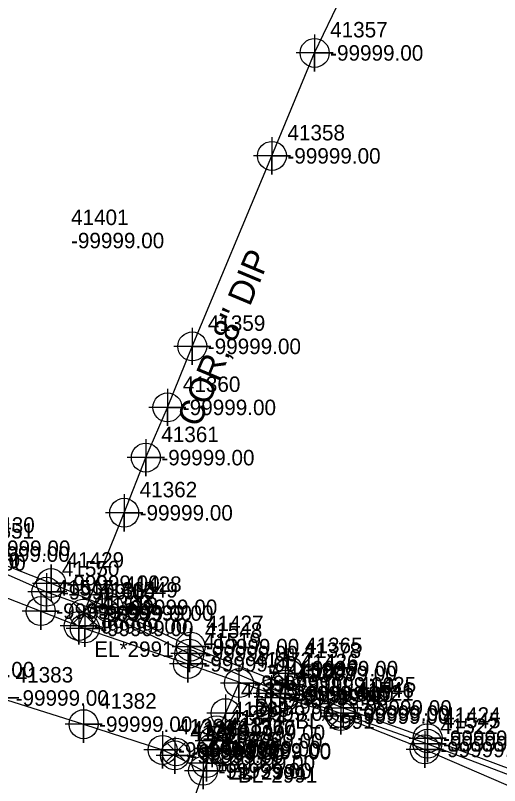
# Model space of a CAD drawing. Extents: x 2083698 to 2094313, y 743246 to 752873.
# Drawn here: x 2091485.3 to 2091563.5, y 744015.4 to 744139.8 of the extents above; entities that cross this region are included whole.
import ezdxf

# ---------------------------------------------------------------- set-up
doc = ezdxf.new("R2010")
doc.units = 0
for name, color, linetype in [('COGO Default Chain', 7, 'Continuous'), ('COGO Default Curve', 7, 'Continuous'), ('COGO Default Point Number', 7, 'Continuous'), ('Default Symbol CELL', 7, 'Continuous'), ('Default Symbol Cogo Number', 7, 'Continuous'), ('Exist Property Line', 7, 'Continuous'), ('Exist Property Line Leader', 7, 'Continuous'), ('Exist Right of Way Easement Line Leader', 7, 'Continuous'), ('Exist Right of Way Easement Line Text', 7, 'Continuous'), ('Exist Right of Way Line', 7, 'Continuous'), ('Exist Right of Way Width CELL', 7, 'Continuous'), ('Exist Roads EOP', 7, 'Continuous'), ('Exist Roads EOP Leader', 7, 'Continuous'), ('Exist Roads EOP Text', 7, 'Continuous'), ('Exist Utilities Gas UG Line SUE LOS B', 7, 'Continuous'), ('Exist Utilities Power Joint Use Telephone Cogo Elevation', 7, 'Continuous'), ('Exist Utilities Power Joint Use Telephone Cogo Number', 7, 'Continuous'), ('Exist Utilities Power Pole Cogo Comment', 7, 'Continuous'), ('Exist Utilities Power Pole Cogo Elevation', 7, 'Continuous'), ('Exist Utilities Power Pole Cogo Number', 7, 'Continuous'), ('Exist Utilities TV UG Cable SUE LOS B', 7, 'Continuous'), ('Exist Utilities Water UG Line SUE LOS B', 7, 'Continuous'), ('Exist Utilities Water UG Line SUE LOS B Text', 7, 'Continuous'), ('Old_Level_20', 7, 'Continuous'), ('Raster_Level_1', 7, 'Continuous')]:
    doc.layers.add(name, color=color, linetype=linetype)

msp = doc.modelspace()

# ---------------------------------------------------------------- linework, layer by layer
at = {"layer": 'COGO Default Curve'}
for points in [[(2091488.02, 744048.12), (2091494.02, 744048.12), (2091491.02, 744048.12), (2091491.02, 744051.12), (2091491.02, 744045.12)], [(2091497.33, 744044.21), (2091503.33, 744044.21), (2091500.33, 744044.21), (2091500.33, 744047.21), (2091500.33, 744041.21)], [(2091510.57, 744037.87), (2091516.57, 744037.87), (2091513.57, 744037.87), (2091513.57, 744040.87), (2091513.57, 744034.87)], [(2091525.9, 744031.7), (2091531.9, 744031.7), (2091528.9, 744031.7), (2091528.9, 744034.7), (2091528.9, 744028.7)], [(2091535.22, 744027.97), (2091541.22, 744027.97), (2091538.22, 744027.97), (2091538.22, 744030.97), (2091538.22, 744024.97)], [(2091548.87, 744023.07), (2091554.87, 744023.07), (2091551.87, 744023.07), (2091551.87, 744026.07), (2091551.87, 744020.07)]]:
    msp.add_lwpolyline(points, dxfattribs=at)
for centre in [(2091491.02, 744048.12), (2091500.33, 744044.21), (2091513.57, 744037.87), (2091528.9, 744031.7), (2091538.22, 744027.97), (2091551.87, 744023.07)]:
    msp.add_circle(centre, 2.34, dxfattribs=at)
at = {"layer": 'COGO Default Point Number'}
for points in [[(2091533.62, 744136.75), (2091533.62, 744130.75), (2091533.62, 744133.75), (2091536.62, 744133.75), (2091530.62, 744133.75)], [(2091526.72, 744120.12), (2091526.72, 744114.12), (2091526.72, 744117.12), (2091529.72, 744117.12), (2091523.72, 744117.12)], [(2091513.85, 744089.36), (2091513.85, 744083.36), (2091513.85, 744086.36), (2091516.85, 744086.36), (2091510.85, 744086.36)], [(2091509.82, 744079.5), (2091509.82, 744073.5), (2091509.82, 744076.5), (2091512.82, 744076.5), (2091506.82, 744076.5)], [(2091506.34, 744071.39), (2091506.34, 744065.39), (2091506.34, 744068.39), (2091509.34, 744068.39), (2091503.34, 744068.39)], [(2091502.84, 744062.48), (2091502.84, 744056.48), (2091502.84, 744059.48), (2091505.84, 744059.48), (2091499.84, 744059.48)], [(2091489.36, 744046.6), (2091489.36, 744040.6), (2091489.36, 744043.6), (2091492.36, 744043.6), (2091486.36, 744043.6)], [(2091495.5, 744044.21), (2091495.5, 744038.21), (2091495.5, 744041.21), (2091498.5, 744041.21), (2091492.5, 744041.21)], [(2091496.48, 744043.81), (2091496.48, 744037.81), (2091496.48, 744040.81), (2091499.48, 744040.81), (2091493.48, 744040.81)], [(2091513.15, 744038.08), (2091513.15, 744032.08), (2091513.15, 744035.08), (2091516.15, 744035.08), (2091510.15, 744035.08)], [(2091529.33, 744036.53), (2091529.33, 744030.53), (2091529.33, 744033.53), (2091532.33, 744033.53), (2091526.33, 744033.53)], [(2091521.39, 744034.97), (2091521.39, 744028.97), (2091521.39, 744031.97), (2091524.39, 744031.97), (2091518.39, 744031.97)], [(2091526.62, 744033.28), (2091526.62, 744027.28), (2091526.62, 744030.28), (2091529.62, 744030.28), (2091523.62, 744030.28)], [(2091482.8, 744032.57), (2091482.8, 744026.57), (2091482.8, 744029.57), (2091485.8, 744029.57), (2091479.8, 744029.57)], [(2091527.99, 744032.59), (2091527.99, 744026.59), (2091527.99, 744029.59), (2091530.99, 744029.59), (2091524.99, 744029.59)], [(2091519.22, 744030.12), (2091519.22, 744024.12), (2091519.22, 744027.12), (2091522.22, 744027.12), (2091516.22, 744027.12)], [(2091537.83, 744029.65), (2091537.83, 744023.65), (2091537.83, 744026.65), (2091540.83, 744026.65), (2091534.83, 744026.65)], [(2091496.29, 744028.34), (2091496.29, 744022.34), (2091496.29, 744025.34), (2091499.29, 744025.34), (2091493.29, 744025.34)], [(2091517.33, 744025.65), (2091517.33, 744019.65), (2091517.33, 744022.65), (2091520.33, 744022.65), (2091514.33, 744022.65)], [(2091517.04, 744024.4), (2091517.04, 744018.4), (2091517.04, 744021.4), (2091520.04, 744021.4), (2091514.04, 744021.4)], [(2091551.42, 744024.27), (2091551.42, 744018.27), (2091551.42, 744021.27), (2091554.42, 744021.27), (2091548.42, 744021.27)], [(2091509.04, 744024.19), (2091509.04, 744018.19), (2091509.04, 744021.19), (2091512.04, 744021.19), (2091506.04, 744021.19)], [(2091511.03, 744023.3), (2091511.03, 744017.3), (2091511.03, 744020.3), (2091514.03, 744020.3), (2091508.03, 744020.3)], [(2091518.73, 744023.9), (2091518.73, 744017.9), (2091518.73, 744020.9), (2091521.73, 744020.9), (2091515.73, 744020.9)], [(2091516.13, 744022.07), (2091516.13, 744016.07), (2091516.13, 744019.07), (2091519.13, 744019.07), (2091513.13, 744019.07)], [(2091515.59, 744020.83), (2091515.59, 744014.83), (2091515.59, 744017.83), (2091518.59, 744017.83), (2091512.59, 744017.83)]]:
    msp.add_lwpolyline(points, dxfattribs=at)
for centre in [(2091533.62, 744133.75), (2091526.72, 744117.12), (2091513.85, 744086.36), (2091509.82, 744076.5), (2091506.34, 744068.39), (2091502.84, 744059.48), (2091489.36, 744043.6), (2091495.5, 744041.21), (2091496.48, 744040.81), (2091513.15, 744035.08), (2091529.33, 744033.53), (2091521.39, 744031.97), (2091526.62, 744030.28), (2091527.99, 744029.59), (2091519.22, 744027.12), (2091537.83, 744026.65), (2091496.29, 744025.34), (2091517.33, 744022.65), (2091509.04, 744021.19), (2091517.04, 744021.4), (2091518.73, 744020.9), (2091551.42, 744021.27), (2091511.03, 744020.3), (2091516.13, 744019.07), (2091515.59, 744017.83)]:
    msp.add_circle(centre, 2.34, dxfattribs=at)
at = {"layer": 'Exist Property Line Leader'}
for points in [[(2091490.27, 744049.72), (2091490.27, 744043.72), (2091490.27, 744046.72), (2091493.27, 744046.72), (2091487.27, 744046.72)], [(2091499.71, 744046.29), (2091499.71, 744040.29), (2091499.71, 744043.29), (2091502.71, 744043.29), (2091496.71, 744043.29)], [(2091513.37, 744039.74), (2091513.37, 744033.74), (2091513.37, 744036.74), (2091516.37, 744036.74), (2091510.37, 744036.74)], [(2091528.81, 744033.18), (2091528.81, 744027.18), (2091528.81, 744030.18), (2091531.81, 744030.18), (2091525.81, 744030.18)], [(2091537.87, 744030.13), (2091537.87, 744024.13), (2091537.87, 744027.13), (2091540.87, 744027.13), (2091534.87, 744027.13)], [(2091551.85, 744025.19), (2091551.85, 744019.19), (2091551.85, 744022.19), (2091554.85, 744022.19), (2091548.85, 744022.19)]]:
    msp.add_lwpolyline(points, dxfattribs=at)
for centre in [(2091490.27, 744046.72), (2091499.71, 744043.29), (2091513.37, 744036.74), (2091528.81, 744030.18), (2091537.87, 744027.13), (2091551.85, 744022.19)]:
    msp.add_circle(centre, 2.34, dxfattribs=at)
at = {"layer": 'Exist Roads EOP'}
for points in [[(2091497.8, 744044.86), (2091494.65, 744041.71), (2091496.23, 744043.29), (2091497.8, 744041.71), (2091494.65, 744044.86)], [(2091512.8, 744022.42), (2091509.65, 744019.27), (2091511.22, 744020.84), (2091512.8, 744019.27), (2091509.65, 744022.42)]]:
    msp.add_lwpolyline(points, dxfattribs=at)
for centre in [(2091496.23, 744043.29), (2091511.22, 744020.84)]:
    msp.add_circle(centre, 2.23, dxfattribs=at)
at = {"layer": 'Exist Utilities Gas UG Line SUE LOS B'}
msp.add_lwpolyline([(2091275.94, 744155.68), (2091302.73, 744130.75), (2091318.38, 744121.54), (2091327.13, 744117.34), (2091336.38, 744112.55), (2091345.74, 744107.55), (2091364.14, 744098.83), (2091374.14, 744093.82), (2091389.41, 744087.81), (2091397.9, 744084.31), (2091407.82, 744080.19), (2091427.22, 744072.83), (2091441.66, 744067.31), (2091456.64, 744061.71), (2091476.59, 744053.76), (2091491.02, 744048.12), (2091500.33, 744044.21), (2091513.57, 744037.87), (2091528.9, 744031.7), (2091538.22, 744027.97), (2091551.87, 744023.07), (2091568.35, 744016.95)], dxfattribs=at)
at = {"layer": 'Exist Utilities Power Pole Cogo Number'}
msp.add_line((2091517.76, 744023.99), (2091517.76, 744023.99), dxfattribs=at)
msp.add_circle((2091517.76, 744024), 2.69, dxfattribs=at)
at = {"layer": 'Exist Utilities TV UG Cable SUE LOS B'}
msp.add_lwpolyline([(2091298.28, 744127.88), (2091312.57, 744118.37), (2091316.43, 744115.07), (2091324, 744112.24), (2091333.98, 744106.69), (2091346.62, 744099.68), (2091362.52, 744093), (2091364.53, 744092.95), (2091371.85, 744095.99), (2091373.92, 744095.82), (2091397.73, 744083.77), (2091407.71, 744079.2), (2091424.81, 744072.75), (2091441.28, 744066.44), (2091456.21, 744060.96), (2091476.48, 744052.81), (2091490.27, 744046.72), (2091499.71, 744043.29), (2091513.37, 744036.74), (2091528.81, 744030.18), (2091537.87, 744027.13), (2091551.85, 744022.19), (2091567.56, 744016.21)], dxfattribs=at)
at = {"layer": 'Exist Utilities Water UG Line SUE LOS B'}
for p, q in [((2091527.99, 744029.59), (2091529.33, 744033.53)), ((2091518.73, 744020.9), (2091517.04, 744021.4))]:
    msp.add_line(p, q, dxfattribs=at)
for points in [[(2091495.5, 744041.21), (2091502.84, 744059.48), (2091506.34, 744068.39), (2091509.82, 744076.5), (2091513.85, 744086.36), (2091526.72, 744117.12), (2091533.62, 744133.75), (2091537.95, 744142.86), (2091541.77, 744151.52), (2091554.34, 744182.35), (2091558.6, 744191.66)], [(2091407.21, 744077.92), (2091412.7, 744075.45), (2091425.58, 744069.61), (2091439.69, 744063.26), (2091454.21, 744057.24), (2091469.37, 744051.39), (2091489.36, 744043.6), (2091496.48, 744040.81), (2091513.15, 744035.08), (2091526.62, 744030.28), (2091537.83, 744026.65), (2091551.42, 744021.27), (2091566.51, 744014.75), (2091578.38, 744009.86), (2091588.84, 744005.74), (2091599.06, 744002.21), (2091615.79, 743995.67), (2091635.34, 743988.1), (2091663.48, 743976.23), (2091680.48, 743968.35), (2091693.9, 743960.86), (2091715.35, 743950.49)], [(2091394.69, 744041.66), (2091406.71, 744045.87), (2091420.58, 744053.18), (2091430.76, 744049.87), (2091438.52, 744047.05), (2091452.44, 744041.9), (2091461.21, 744038.08), (2091470.76, 744034.15), (2091482.8, 744029.57), (2091496.29, 744025.34), (2091509.04, 744021.19), (2091511.03, 744020.3), (2091515.59, 744017.83)], [(2091521.39, 744031.97), (2091519.22, 744027.12), (2091517.33, 744022.65), (2091516.13, 744019.07), (2091512.58, 744008.96)]]:
    msp.add_lwpolyline(points, dxfattribs=at)
at = {"layer": 'Raster_Level_1'}
for p, q in [((2091529.56, 744034.31), (2091529.56, 744034.31)), ((2091518.72, 744021.05), (2091518.72, 744021.05))]:
    msp.add_line(p, q, dxfattribs=at)
for points in [[(2091529.05, 744036.22), (2091529.05, 744037.51), (2091530.07, 744037.51), (2091530.07, 744036.19)], [(2091527.65, 744034.82), (2091526.36, 744034.82), (2091526.36, 744033.79), (2091527.65, 744033.79)], [(2091529.05, 744032.39), (2091529.05, 744031.11), (2091530.07, 744031.11), (2091530.07, 744032.42)], [(2091518.21, 744022.96), (2091518.21, 744024.25), (2091519.24, 744024.25), (2091519.24, 744022.94)], [(2091516.81, 744021.56), (2091515.52, 744021.56), (2091515.52, 744020.54), (2091516.81, 744020.54)], [(2091518.21, 744019.14), (2091518.21, 744017.85), (2091519.24, 744017.85), (2091519.24, 744019.16)]]:
    msp.add_lwpolyline(points, dxfattribs=at)
for centre, radius in [((2091529.56, 744034.31), 1.98), ((2091529.56, 744034.31), 0.243), ((2091518.72, 744021.05), 1.98), ((2091518.72, 744021.05), 0.243)]:
    msp.add_circle(centre, radius, dxfattribs=at)

# ---------------------------------------------------------------- texts
at = {"layer": 'COGO Default Chain'}
for p in [(2091479.09, 744052.51), (2091493.52, 744046.87), (2091502.83, 744042.96), (2091516.07, 744036.62), (2091531.4, 744030.45), (2091540.72, 744026.72), (2091554.37, 744021.82)]:
    msp.add_text('-99999.00', height=2.5, dxfattribs=at).set_placement(p)
at = {"layer": 'Default Symbol CELL'}
for s, p in [('41551', (2091478.98, 744055.31)), ('41550', (2091492.77, 744049.22)), ('41549', (2091502.21, 744045.79)), ('41548', (2091515.87, 744039.24)), ('41547', (2091531.31, 744032.68)), ('41546', (2091540.37, 744029.63)), ('41545', (2091554.35, 744024.69))]:
    msp.add_text(s, height=2.5, dxfattribs=at).set_placement(p)
at = {"layer": 'Default Symbol Cogo Number'}
for p in [(2091478.98, 744051.56), (2091492.77, 744045.47), (2091502.21, 744042.04), (2091515.87, 744035.49), (2091531.31, 744028.93), (2091540.37, 744025.88), (2091554.35, 744020.94)]:
    msp.add_text('-99999.00', height=2.5, dxfattribs=at).set_placement(p)
at = {"layer": 'Exist Property Line'}
for p in [(2091536.12, 744132.5), (2091529.22, 744115.87), (2091516.35, 744085.11), (2091512.32, 744075.25), (2091508.84, 744067.14), (2091505.34, 744058.23), (2091470.96, 744050.59), (2091471.87, 744050.14), (2091491.86, 744042.35), (2091498, 744039.96), (2091498.98, 744039.56), (2091515.65, 744033.83), (2091473.26, 744032.9), (2091531.83, 744032.28), (2091523.89, 744030.72), (2091485.3, 744028.32), (2091529.12, 744029.03), (2091530.49, 744028.34), (2091521.72, 744025.87), (2091540.33, 744025.4), (2091498.79, 744024.09), (2091519.83, 744021.4), (2091511.54, 744019.94), (2091519.54, 744020.15), (2091521.23, 744019.65), (2091553.92, 744020.02), (2091513.53, 744019.05), (2091518.63, 744017.82), (2091518.09, 744016.58)]:
    msp.add_text('-99999.00', height=2.5, dxfattribs=at).set_placement(p)
at = {"layer": 'Exist Right of Way Easement Line Leader'}
for p in [(2091532.06, 744033.06), (2091521.22, 744019.8)]:
    msp.add_text('-99999.00', height=2.5, dxfattribs=at).set_placement(p)
at = {"layer": 'Exist Right of Way Easement Line Text'}
for s, p in [('41365', (2091532.06, 744036.81)), ('41367', (2091521.22, 744023.55))]:
    msp.add_text(s, height=2.5, dxfattribs=at).set_placement(p)
at = {"layer": 'Exist Right of Way Line'}
for s, p in [('41357', (2091536.12, 744136.25)), ('41358', (2091529.22, 744119.62)), ('41359', (2091516.35, 744088.86)), ('41360', (2091512.32, 744079)), ('41361', (2091508.84, 744070.89)), ('41362', (2091505.34, 744061.98)), ('41517', (2091491.86, 744046.1)), ('41363', (2091498, 744043.71)), ('41518', (2091498.98, 744043.31)), ('41519', (2091515.65, 744037.58)), ('41378', (2091531.83, 744036.03)), ('41372', (2091523.89, 744034.47)), ('41383', (2091485.3, 744032.07)), ('41520', (2091529.12, 744032.78)), ('41377', (2091530.49, 744032.09)), ('41373', (2091521.72, 744029.62)), ('41521', (2091540.33, 744029.15)), ('41382', (2091498.79, 744027.84)), ('41374', (2091519.83, 744025.15)), ('41381', (2091511.54, 744023.69)), ('41371', (2091519.54, 744023.9)), ('41370', (2091521.23, 744023.4)), ('41522', (2091553.92, 744023.77)), ('41380', (2091513.53, 744022.8)), ('41375', (2091518.63, 744021.57)), ('41379', (2091518.09, 744020.33))]:
    msp.add_text(s, height=2.5, dxfattribs=at).set_placement(p)
at = {"layer": 'Exist Right of Way Width CELL'}
for s, p in [('EL*2991', (2091498, 744036.21)), ('EL*2991', (2091531.83, 744028.53)), ('BL*2991', (2091523.89, 744026.97)), ('BL*2991', (2091530.49, 744024.59)), ('EL*2991', (2091519.54, 744016.4)), ('BL*2991', (2091521.23, 744015.9))]:
    msp.add_text(s, height=2.5, dxfattribs=at).set_placement(p)
at = {"layer": 'Exist Roads EOP Leader'}
for p in [(2091498.73, 744042.04), (2091513.72, 744019.59)]:
    msp.add_text('-99999.00', height=2.5, dxfattribs=at).set_placement(p)
at = {"layer": 'Exist Roads EOP Text'}
for s, p in [('41364', (2091498.73, 744045.79)), ('41368', (2091513.72, 744023.34))]:
    msp.add_text(s, height=2.5, dxfattribs=at).set_placement(p)
at = {"layer": 'Exist Utilities Power Joint Use Telephone Cogo Elevation'}
msp.add_text('-99999.00', height=2.5, dxfattribs=at).set_placement((2091494.25, 744102.2))
at = {"layer": 'Exist Utilities Power Joint Use Telephone Cogo Number'}
msp.add_text('41401', height=2.5, dxfattribs=at).set_placement((2091494.25, 744105.95))
at = {"layer": 'Exist Utilities Power Pole Cogo Comment'}
msp.add_text('-99999.00', height=2.5, dxfattribs=at).set_placement((2091520.26, 744022.74))
at = {"layer": 'Exist Utilities Power Pole Cogo Elevation'}
msp.add_text('41369', height=2.5, dxfattribs=at).set_placement((2091520.26, 744026.49))
at = {"layer": 'Exist Utilities Power Pole Cogo Number'}
msp.add_text('W', height=3.5, dxfattribs=at).set_placement((2091516.41, 744022.24))
at = {"layer": 'Exist Utilities Water UG Line SUE LOS B Text'}
msp.add_text('COR, 8" DIP', height=4, rotation=67.2938, dxfattribs=at).set_placement((2091514.94, 744073.1))
at = {"layer": 'Old_Level_20'}
for s, p in [('41430', (2091479.09, 744056.26)), ('41429', (2091493.52, 744050.62)), ('41428', (2091502.83, 744046.71)), ('41427', (2091516.07, 744040.37)), ('41426', (2091531.4, 744034.2)), ('41425', (2091540.72, 744030.47)), ('41424', (2091554.37, 744025.57))]:
    msp.add_text(s, height=2.5, dxfattribs=at).set_placement(p)

doc.saveas('drawing.dxf')
